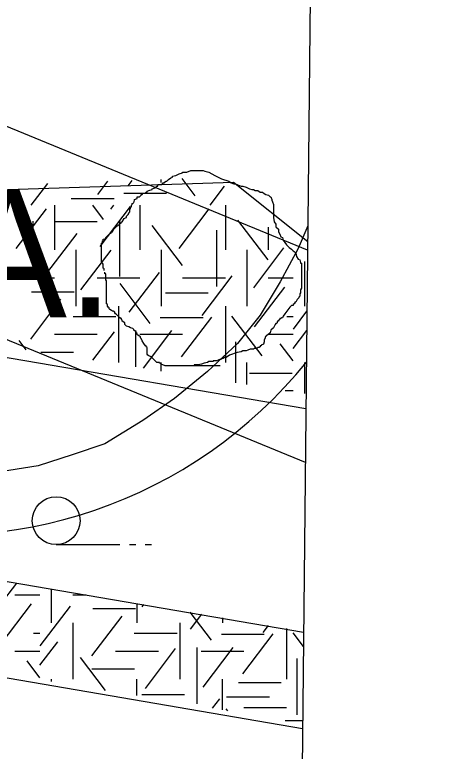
# Model space of a CAD drawing. Extents: x 419101 to 420177, y 4451541 to 4452254.
# Drawn here: x 420159.89 to 420173.1, y 4451839.09 to 4451862.21 of the extents above; entities that cross this region are included whole.
import ezdxf

# ---------------------------------------------------------------- set-up
doc = ezdxf.new("R2010")
doc.units = 0
for name, color, linetype in [('0_ÖNERİ_LEJAND', 7, 'Continuous'), ('3_HALİHAZIR', 7, 'Continuous'), ('Level 3', 7, 'Continuous'), ('Level 41', 7, 'Continuous'), ('Level 60', 7, 'Continuous'), ('Level 62', 7, 'Continuous')]:
    doc.layers.add(name, color=color, linetype=linetype)

# ---------------------------------------------------------------- blocks, each defined once
blk = doc.blocks.new('YA')
at = {"layer": 'Level 41'}
blk.add_text('Y.A.', height=4, dxfattribs=at).set_placement((-5.166, -2))

msp = doc.modelspace()

# ---------------------------------------------------------------- linework, layer by layer
at = {"layer": '0_ÖNERİ_LEJAND'}
msp.add_lwpolyline([(419108.722, 4452245.778), (420173.096, 4452234.536), (420165.768, 4451540.511), (419101.295, 4451551.753)], close=True, dxfattribs=at)
at = {"layer": '3_HALİHAZIR'}
for p, q in [((420161.187, 4451845.58), (420163.187, 4451845.58)), ((420163.487, 4451845.58), (420163.687, 4451845.58)), ((420163.987, 4451845.58), (420164.187, 4451845.58))]:
    msp.add_line(p, q, dxfattribs=at)
msp.add_lwpolyline([(420169.095, 4451855.579), (420168.794, 4451854.867), (420168.225, 4451853.83), (420167.593, 4451852.777), (420166.88, 4451851.888), (420165.942, 4451851.013), (420164.906, 4451850.161), (420163.915, 4451849.472), (420162.721, 4451848.745), (420161.693, 4451848.396), (420160.627, 4451848.052), (420159.701, 4451847.905), (420158.433, 4451847.768), (420157.399, 4451847.701), (420156.111, 4451847.772), (420154.344, 4451848.195)], dxfattribs=at)
msp.add_circle((420161.187, 4451846.33), 0.75, dxfattribs=at)
msp.add_ellipse((420157.655, 4451860.503), major_axis=(14.648, -0.219), ratio=0.998661, start_param=3.3743, end_param=5.618509, dxfattribs=at)
at = {"layer": 'Level 3'}
for points in [[(420164.95, 4451857.163), (420165.054, 4451857.215), (420165.157, 4451857.241), (420165.157, 4451857.267), (420165.183, 4451857.267), (420165.209, 4451857.267), (420165.287, 4451857.267), (420165.417, 4451857.319), (420165.521, 4451857.319), (420165.598, 4451857.319), (420165.65, 4451857.319), (420165.728, 4451857.319), (420165.78, 4451857.319), (420165.806, 4451857.319), (420165.858, 4451857.293), (420165.988, 4451857.267), (420166.169, 4451857.163), (420166.377, 4451857.059), (420166.61, 4451856.981), (420166.688, 4451856.929), (420166.766, 4451856.903), (420166.818, 4451856.903), (420166.87, 4451856.877), (420166.921, 4451856.851), (420166.947, 4451856.851), (420166.999, 4451856.825), (420167.051, 4451856.825), (420167.155, 4451856.799), (420167.259, 4451856.747), (420167.336, 4451856.721), (420167.388, 4451856.721), (420167.44, 4451856.695), (420167.492, 4451856.695), (420167.518, 4451856.695), (420167.596, 4451856.644), (420167.674, 4451856.644), (420167.726, 4451856.592), (420167.777, 4451856.566), (420167.855, 4451856.54), (420167.907, 4451856.488), (420167.933, 4451856.488), (420167.959, 4451856.41), (420167.959, 4451856.384), (420167.985, 4451856.332), (420168.011, 4451856.254), (420168.011, 4451856.228), (420168.011, 4451856.15), (420168.011, 4451856.098), (420168.011, 4451856.02), (420168.011, 4451855.994), (420168.011, 4451855.916), (420168.011, 4451855.839), (420168.037, 4451855.709), (420168.089, 4451855.631), (420168.089, 4451855.553), (420168.167, 4451855.475), (420168.167, 4451855.397), (420168.218, 4451855.319), (420168.244, 4451855.241), (420168.296, 4451855.215), (420168.322, 4451855.137), (420168.374, 4451855.059), (420168.426, 4451854.982), (420168.504, 4451854.904), (420168.582, 4451854.852), (420168.633, 4451854.8), (420168.659, 4451854.774), (420168.711, 4451854.722), (420168.737, 4451854.618), (420168.789, 4451854.54), (420168.841, 4451854.514), (420168.867, 4451854.436), (420168.867, 4451854.41), (420168.893, 4451854.41), (420168.893, 4451854.384), (420168.893, 4451854.358), (420168.893, 4451854.306), (420168.893, 4451854.203), (420168.893, 4451854.151), (420168.893, 4451854.073), (420168.893, 4451853.995), (420168.893, 4451853.917), (420168.893, 4451853.839), (420168.893, 4451853.761), (420168.893, 4451853.709), (420168.893, 4451853.631), (420168.867, 4451853.579), (420168.867, 4451853.475), (420168.841, 4451853.449), (420168.841, 4451853.372), (420168.815, 4451853.346), (420168.815, 4451853.32), (420168.763, 4451853.268), (420168.711, 4451853.19), (420168.685, 4451853.19), (420168.685, 4451853.164), (420168.659, 4451853.138), (420168.633, 4451853.112), (420168.633, 4451853.086), (420168.608, 4451853.086), (420168.582, 4451853.086)], [(420162.693, 4451854.177), (420162.693, 4451854.203), (420162.693, 4451854.228), (420162.667, 4451854.254), (420162.667, 4451854.28), (420162.667, 4451854.306), (420162.667, 4451854.332), (420162.667, 4451854.358), (420162.667, 4451854.384), (420162.615, 4451854.462), (420162.615, 4451854.54), (420162.615, 4451854.566), (420162.615, 4451854.644), (420162.615, 4451854.722), (420162.615, 4451854.748), (420162.615, 4451854.774), (420162.615, 4451854.8), (420162.615, 4451854.826), (420162.615, 4451854.852), (420162.615, 4451854.878), (420162.615, 4451854.904), (420162.615, 4451854.93), (420162.615, 4451854.956), (420162.615, 4451855.034), (420162.641, 4451855.059), (420162.641, 4451855.085), (420162.641, 4451855.111), (420162.667, 4451855.111), (420162.667, 4451855.137), (420162.667, 4451855.163), (420162.745, 4451855.189), (420162.745, 4451855.215), (420162.823, 4451855.293), (420162.875, 4451855.345), (420162.926, 4451855.371), (420162.926, 4451855.397), (420162.952, 4451855.397), (420163.004, 4451855.475), (420163.056, 4451855.527), (420163.108, 4451855.579), (420163.186, 4451855.631), (420163.186, 4451855.657), (420163.238, 4451855.683), (420163.238, 4451855.709), (420163.264, 4451855.709), (420163.316, 4451855.787), (420163.316, 4451855.813), (420163.393, 4451855.839), (420163.393, 4451855.864), (420163.393, 4451855.89), (420163.445, 4451855.942), (420163.471, 4451855.968), (420163.471, 4451855.994), (420163.497, 4451856.02), (420163.497, 4451856.046), (420163.497, 4451856.072), (420163.497, 4451856.098), (420163.523, 4451856.124), (420163.523, 4451856.15), (420163.523, 4451856.176), (420163.549, 4451856.176), (420163.549, 4451856.202), (420163.549, 4451856.228), (420163.575, 4451856.254), (420163.575, 4451856.28), (420163.627, 4451856.306), (420163.653, 4451856.384), (420163.653, 4451856.41), (420163.731, 4451856.436), (420163.731, 4451856.462), (420163.731, 4451856.488), (420163.808, 4451856.488), (420163.86, 4451856.54), (420163.86, 4451856.566), (420163.886, 4451856.566), (420163.912, 4451856.592), (420163.99, 4451856.618), (420164.016, 4451856.644), (420164.042, 4451856.644), (420164.042, 4451856.67), (420164.094, 4451856.695), (420164.198, 4451856.721), (420164.198, 4451856.747), (420164.301, 4451856.773), (420164.353, 4451856.825), (420164.379, 4451856.825), (420164.379, 4451856.851), (420164.379, 4451856.877), (420164.431, 4451856.877), (420164.535, 4451856.903), (420164.535, 4451856.929), (420164.561, 4451856.929), (420164.587, 4451856.929), (420164.587, 4451856.955), (420164.639, 4451856.981), (420164.665, 4451856.981), (420164.716, 4451857.033), (420164.794, 4451857.085), (420164.846, 4451857.111), (420164.846, 4451857.137), (420164.95, 4451857.163)], [(420164.639, 4451851.19), (420164.613, 4451851.19), (420164.483, 4451851.242), (420164.457, 4451851.268), (420164.431, 4451851.268), (420164.431, 4451851.294), (420164.353, 4451851.294), (420164.301, 4451851.346), (420164.224, 4451851.424), (420164.172, 4451851.476), (420164.094, 4451851.502), (420164.068, 4451851.528), (420164.042, 4451851.554), (420164.042, 4451851.58), (420164.042, 4451851.658), (420164.042, 4451851.736), (420164.042, 4451851.761), (420164.016, 4451851.787), (420164.016, 4451851.813), (420163.99, 4451851.813), (420163.938, 4451851.891), (420163.886, 4451851.969), (420163.86, 4451852.047), (420163.834, 4451852.073), (420163.834, 4451852.099), (420163.808, 4451852.125), (420163.757, 4451852.151), (420163.731, 4451852.177), (420163.731, 4451852.203), (420163.705, 4451852.229), (420163.705, 4451852.255), (420163.627, 4451852.307), (420163.627, 4451852.333), (420163.601, 4451852.359), (420163.523, 4451852.385), (420163.471, 4451852.411), (420163.393, 4451852.437), (420163.367, 4451852.463), (420163.342, 4451852.489), (420163.342, 4451852.515), (420163.342, 4451852.541), (420163.264, 4451852.592), (420163.264, 4451852.618), (420163.238, 4451852.644), (420163.238, 4451852.67), (420163.212, 4451852.67), (420163.212, 4451852.696), (420163.186, 4451852.696), (420163.16, 4451852.722), (420163.134, 4451852.748), (420163.108, 4451852.774), (420163.082, 4451852.8), (420163.056, 4451852.826), (420163.03, 4451852.852), (420163.03, 4451852.878), (420162.978, 4451852.904), (420162.952, 4451852.904), (420162.926, 4451852.93), (420162.875, 4451852.956), (420162.849, 4451852.982), (420162.849, 4451853.008), (420162.823, 4451853.034), (420162.797, 4451853.06), (420162.797, 4451853.086), (420162.797, 4451853.112), (420162.771, 4451853.138), (420162.771, 4451853.164), (420162.771, 4451853.19), (420162.771, 4451853.268), (420162.771, 4451853.32), (420162.771, 4451853.346), (420162.771, 4451853.372), (420162.771, 4451853.397), (420162.771, 4451853.423), (420162.771, 4451853.449), (420162.771, 4451853.475), (420162.771, 4451853.501), (420162.771, 4451853.527), (420162.771, 4451853.553), (420162.771, 4451853.579), (420162.771, 4451853.605), (420162.771, 4451853.631), (420162.771, 4451853.657), (420162.771, 4451853.683), (420162.771, 4451853.709), (420162.771, 4451853.735), (420162.771, 4451853.813), (420162.771, 4451853.839), (420162.771, 4451853.865), (420162.745, 4451853.865), (420162.745, 4451853.891), (420162.745, 4451853.917), (420162.745, 4451853.943), (420162.745, 4451853.969), (420162.745, 4451853.995), (420162.745, 4451854.021), (420162.745, 4451854.047), (420162.745, 4451854.073), (420162.719, 4451854.073), (420162.719, 4451854.099), (420162.719, 4451854.125)], [(420168.582, 4451853.086), (420168.53, 4451853.034), (420168.374, 4451852.826), (420168.322, 4451852.748), (420168.296, 4451852.696), (420168.27, 4451852.696), (420168.244, 4451852.67), (420168.218, 4451852.67), (420168.218, 4451852.644), (420168.192, 4451852.644), (420168.192, 4451852.618), (420168.167, 4451852.618), (420168.167, 4451852.592), (420168.141, 4451852.592), (420168.115, 4451852.515), (420168.089, 4451852.515), (420168.063, 4451852.489), (420168.011, 4451852.385), (420167.933, 4451852.307), (420167.907, 4451852.229), (420167.829, 4451852.151), (420167.803, 4451852.151), (420167.777, 4451852.125), (420167.777, 4451852.099), (420167.751, 4451852.099), (420167.751, 4451852.073), (420167.726, 4451851.995), (420167.726, 4451851.943), (420167.7, 4451851.865), (420167.622, 4451851.839), (420167.622, 4451851.813), (420167.596, 4451851.813), (420167.596, 4451851.787), (420167.57, 4451851.787), (420167.57, 4451851.761), (420167.544, 4451851.761), (420167.518, 4451851.761), (420167.492, 4451851.736), (420167.466, 4451851.736), (420167.44, 4451851.736), (420167.414, 4451851.736), (420167.388, 4451851.71), (420167.362, 4451851.71), (420167.336, 4451851.71), (420167.31, 4451851.71), (420167.285, 4451851.71), (420167.207, 4451851.684), (420167.155, 4451851.658), (420167.077, 4451851.658), (420167.051, 4451851.658), (420166.999, 4451851.632), (420166.87, 4451851.606), (420166.636, 4451851.528), (420166.532, 4451851.45), (420166.454, 4451851.45), (420166.429, 4451851.424), (420166.403, 4451851.424), (420166.377, 4451851.398), (420166.351, 4451851.398), (420166.273, 4451851.372), (420166.221, 4451851.346), (420166.195, 4451851.346), (420166.169, 4451851.346), (420166.143, 4451851.346), (420166.117, 4451851.346), (420166.117, 4451851.32), (420166.091, 4451851.32), (420166.065, 4451851.32), (420165.988, 4451851.32), (420165.936, 4451851.294), (420165.832, 4451851.268), (420165.754, 4451851.242), (420165.65, 4451851.216), (420165.598, 4451851.216), (420165.572, 4451851.216), (420165.547, 4451851.216), (420165.521, 4451851.216), (420165.521, 4451851.19), (420165.495, 4451851.19), (420165.469, 4451851.19), (420165.443, 4451851.19), (420165.417, 4451851.19), (420165.391, 4451851.19), (420165.365, 4451851.19), (420165.339, 4451851.19), (420165.313, 4451851.19), (420165.287, 4451851.19), (420165.209, 4451851.19), (420165.157, 4451851.19), (420165.08, 4451851.19), (420165.028, 4451851.19), (420165.002, 4451851.19), (420164.976, 4451851.19), (420164.924, 4451851.19), (420164.846, 4451851.19), (420164.82, 4451851.19), (420164.768, 4451851.19), (420164.742, 4451851.19), (420164.69, 4451851.19), (420164.665, 4451851.19), (420164.639, 4451851.19)]]:
    msp.add_lwpolyline(points, dxfattribs=at)
at = {"layer": 'Level 41'}
for p, q in [((420165.555, 4451856.528), (420165.148, 4451857.063)), ((420160.401, 4451856.23), (420160.921, 4451856.914)), ((420161.802, 4451856.939), (420161.802, 4451856.945)), ((420162.492, 4451856.563), (420162.809, 4451856.981)), ((420163.452, 4451856.842), (420163.578, 4451857.008)), ((420164.488, 4451856.939), (420164.488, 4451857.04)), ((420166.021, 4451856.23), (420166.473, 4451856.825)), ((420163.315, 4451856.611), (420164.658, 4451856.611)), ((420161.663, 4451856.436), (420163.006, 4451856.436)), ((420159.935, 4451854.867), (420160.884, 4451856.117)), ((420161.13, 4451856.23), (420161.13, 4451854.832)), ((420162.679, 4451855.778), (420162.335, 4451856.23)), ((420162.572, 4451854.936), (420163.522, 4451856.186)), ((420162.905, 4451856.11), (420162.996, 4451856.23)), ((420163.816, 4451856.23), (420163.816, 4451854.832)), ((420165.049, 4451854.867), (420165.998, 4451856.117)), ((420166.502, 4451856.23), (420166.502, 4451854.832)), ((420160.455, 4451855.728), (420160.455, 4451853.961)), ((420161.13, 4451855.716), (420162.473, 4451855.716)), ((420163.172, 4451855.763), (420163.172, 4451853.996)), ((420167.846, 4451854.516), (420166.897, 4451855.765)), ((420165.156, 4451854.341), (420164.207, 4451855.59)), ((420166.22, 4451855.442), (420166.22, 4451853.675)), ((420167.845, 4451855.541), (420167.845, 4451854.832)), ((420167.845, 4451855.541), (420167.845, 4451854.832)), ((420160.895, 4451854.095), (420161.844, 4451855.345)), ((420161.802, 4451854.832), (420161.802, 4451853.065)), ((420161.961, 4451853.57), (420162.91, 4451854.82)), ((420164.488, 4451854.832), (420164.488, 4451853.065)), ((420167.174, 4451854.832), (420167.174, 4451853.065)), ((420167.174, 4451854.832), (420167.174, 4451853.065)), ((420167.394, 4451853.639), (420168.343, 4451854.889)), ((420168.995, 4451853.065), (420168.995, 4451854.466)), ((420163.478, 4451852.869), (420164.429, 4451854.118)), ((420159.787, 4451853.948), (420161.13, 4451853.948)), ((420162.473, 4451853.948), (420163.816, 4451853.948)), ((420165.159, 4451853.948), (420166.502, 4451853.948)), ((420165.769, 4451852.764), (420166.718, 4451854.014)), ((420167.845, 4451853.948), (420168.633, 4451853.948)), ((420164.144, 4451852.519), (420163.194, 4451853.768)), ((420167.42, 4451852.413), (420168.37, 4451853.662)), ((420160.411, 4451853.514), (420161.754, 4451853.514)), ((420164.619, 4451853.478), (420165.962, 4451853.478)), ((420160.389, 4451852.027), (420161.338, 4451853.277)), ((420163.145, 4451853.065), (420163.145, 4451851.298)), ((420166.502, 4451853.065), (420166.502, 4451851.298)), ((420168.643, 4451852.344), (420169.066, 4451852.901)), ((420161.717, 4451852.741), (420163.06, 4451852.741)), ((420164.459, 4451852.708), (420165.802, 4451852.708)), ((420165.129, 4451851.467), (420166.079, 4451852.717)), ((420167.659, 4451851.501), (420166.71, 4451852.75)), ((420168.429, 4451852.741), (420168.633, 4451852.741)), ((420162.335, 4451851.365), (420163.016, 4451852.261)), ((420163.677, 4451852.293), (420163.677, 4451851.154)), ((420163.928, 4451851.115), (420164.826, 4451852.296)), ((420168.633, 4451851.735), (420169.06, 4451852.297)), ((420160.242, 4451851.694), (420160.025, 4451851.98)), ((420161.13, 4451852.181), (420162.473, 4451852.181)), ((420163.816, 4451852.181), (420165.159, 4451852.181)), ((420167.845, 4451852.181), (420168.633, 4451852.181)), ((420166.82, 4451851.943), (420166.82, 4451850.66)), ((420168.633, 4451851.341), (420168.227, 4451851.875)), ((420160.708, 4451851.621), (420161.727, 4451851.621)), ((420164.488, 4451851.027), (420164.488, 4451851.298)), ((420167.174, 4451850.604), (420167.174, 4451851.298)), ((420168.995, 4451850.318), (420168.995, 4451851.298)), ((420164.993, 4451851.2), (420166.336, 4451851.2)), ((420167.256, 4451850.955), (420168.599, 4451850.955)), ((420168.383, 4451850.414), (420168.633, 4451850.414)), ((420159.439, 4451843.696), (420159.952, 4451844.372)), ((420161.04, 4451843.122), (420161.04, 4451844.189)), ((420159.89, 4451844.005), (420160.678, 4451844.005)), ((420161.711, 4451844.005), (420162.129, 4451844.005)), ((420159.465, 4451842.47), (420160.415, 4451843.719)), ((420160.688, 4451842.401), (420161.637, 4451843.65)), ((420163.726, 4451843.736), (420163.726, 4451843.122)), ((420163.885, 4451843.627), (420163.94, 4451843.7)), ((420162.335, 4451843.571), (420163.678, 4451843.571)), ((420166.068, 4451842.576), (420165.4, 4451843.454)), ((420162.313, 4451842.084), (420163.262, 4451843.334)), ((420165.402, 4451842.926), (420165.758, 4451843.393)), ((420166.412, 4451843.283), (420166.412, 4451843.122)), ((420161.711, 4451843.122), (420161.711, 4451841.355)), ((420165.069, 4451843.122), (420165.069, 4451841.355)), ((420167.693, 4451842.821), (420167.859, 4451843.039)), ((420168.426, 4451842.944), (420168.426, 4451841.355)), ((420160.474, 4451842.798), (420160.678, 4451842.798)), ((420163.641, 4451842.798), (420164.984, 4451842.798)), ((420166.383, 4451842.765), (420167.726, 4451842.765)), ((420167.053, 4451841.524), (420168.003, 4451842.774)), ((420168.955, 4451842.384), (420168.634, 4451842.807)), ((420160.678, 4451841.792), (420161.237, 4451842.528)), ((420163.99, 4451841.068), (420164.94, 4451842.318)), ((420165.601, 4451842.35), (420165.601, 4451840.582)), ((420165.801, 4451841.104), (420166.75, 4451842.353)), ((420159.89, 4451842.238), (420160.678, 4451842.238)), ((420162.732, 4451841.005), (420161.949, 4451842.037)), ((420163.054, 4451842.238), (420164.397, 4451842.238)), ((420165.74, 4451842.238), (420167.083, 4451842.238)), ((420160.678, 4451841.398), (420160.272, 4451841.932)), ((420168.744, 4451842), (420168.744, 4451840.232)), ((420162.308, 4451841.678), (420163.651, 4451841.678)), ((420161.04, 4451841.287), (420161.04, 4451841.355)), ((420163.726, 4451840.84), (420163.726, 4451841.355)), ((420166.412, 4451840.392), (420166.412, 4451841.355)), ((420166.917, 4451841.257), (420168.26, 4451841.257)), ((420163.88, 4451840.872), (420165.223, 4451840.872)), ((420166.1, 4451840.444), (420166.325, 4451840.74)), ((420166.543, 4451840.801), (420167.886, 4451840.801)), ((420166.575, 4451840.365), (420166.529, 4451840.425)), ((420167.083, 4451840.471), (420168.426, 4451840.471)), ((420168.38, 4451840.064), (420168.931, 4451840.064))]:
    msp.add_line(p, q, dxfattribs=at)
at = {"layer": 'Level 60'}
for points in [[(420169.087, 4451854.821), (420117.213, 4451876.139)], [(420169.016, 4451848.153), (420114.858, 4451870.41)]]:
    msp.add_lwpolyline(points, dxfattribs=at)
at = {"layer": 'Level 62'}
for p, q in [((420166.761, 4451856.944), (420155.993, 4451856.599)), ((420169.089, 4451855.082), (420166.761, 4451856.944)), ((420136.569, 4451855.396), (420169.034, 4451849.85)), ((420131.282, 4451849.265), (420168.96, 4451842.828)), ((420130.848, 4451846.316), (420168.928, 4451839.81))]:
    msp.add_line(p, q, dxfattribs=at)

# ---------------------------------------------------------------- block references
at = {"layer": 'Level 41'}
msp.add_blockref('YA', (420158.07, 4451854.713), dxfattribs=at)
msp.add_blockref('YA', (420158.07, 4451854.713), dxfattribs=at)

doc.saveas('drawing.dxf')
